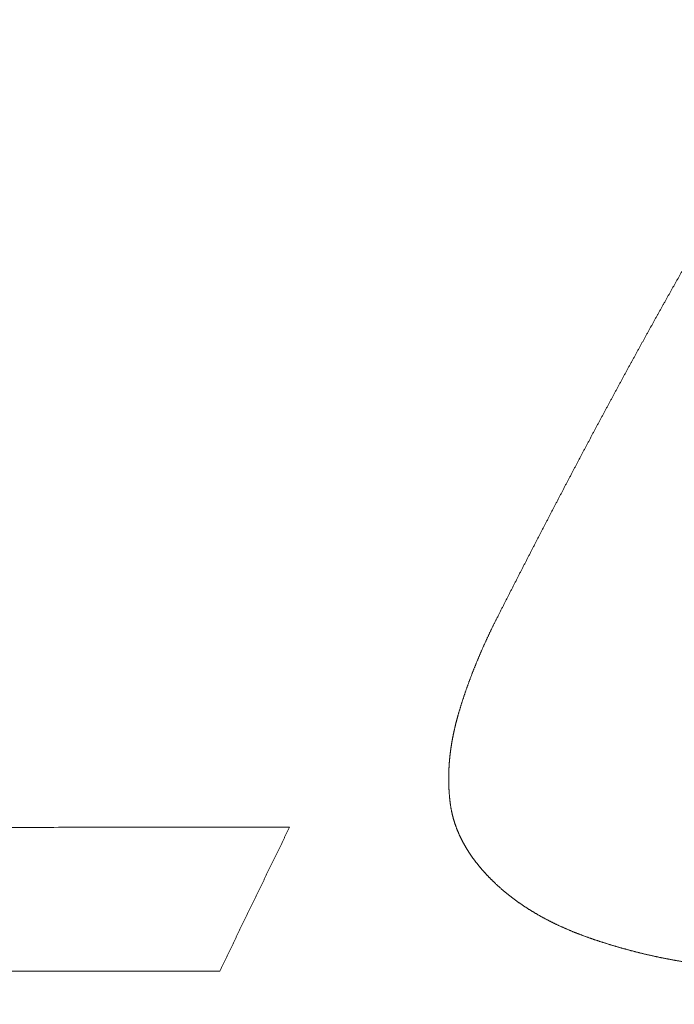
# Model space of a CAD drawing. Header units: millimetres. Extents: x 0 to 594, y 0 to 420.
# Tile 275 of 656: x 316.95 to 319.42, y 151.92 to 155.63. Entities that reach past the tile are written whole.
import ezdxf

# ---------------------------------------------------------------- set-up
doc = ezdxf.new("R2010")
doc.units = ezdxf.units.MM
doc.layers.add('1', color=7, linetype='Continuous', true_color=0xffffff)
doc.styles.add('Arial Unicode MS', font='txt')
doc.dimstyles.get("Standard").update_dxf_attribs({"dimtxt": 0.18, "dimasz": 0.18, "dimexe": 0.18, "dimexo": 0.0625, "dimgap": 0.09, "dimtad": 0, "dimtih": 1, "dimtoh": 1, "dimdec": 4, "dimzin": 0, "dimdsep": 46, "dimtxsty": 'Standard', "dimcen": 0.09, "dimadec": 0, "dimazin": 0, "dimtfac": 1, "dimtdec": 4, "dimtofl": 0, "dimtmove": 0, "dimatfit": 3, "dimfxl": 0, "dimtolj": 1, "dimtzin": 0, "dimarcsym": 0})

# ---------------------------------------------------------------- blocks, each defined once
blk = doc.blocks.new('_U1')
at = {"layer": '1', "color": 18, "lineweight": 13}
for p, q in [((87.8726, 155.5624), (87.8726, 93.0981)), ((368.6149, 120.7245), (368.6149, 93.0981)), ((87.8726, 95.0981), (199.5099, 95.0981)), ((368.6149, 95.0981), (256.9775, 95.0981))]:
    blk.add_line(p, q, dxfattribs=at)
at = {"layer": '1', "color": 18}
for points in [[(87.8726, 95.0981), (91.3726, 96.0359), (91.3726, 94.1602)], [(368.6149, 95.0981), (365.1149, 94.1602), (365.1149, 96.0359)]]:
    blk.add_solid(points, dxfattribs=at)
at = {"layer": '1', "color": 18, "linetype": 'Continuous', "lineweight": 13, "char_height": 2.5, "attachment_point": 7, "line_spacing_factor": 1.047437, "style": 'Arial Unicode MS'}
for s, insert in [('\\fArial Unicode MS|b0|i0;\\W1.0000;5.58', (201.1424, 93.2154)), ('\\fArial Unicode MS|b0|i0;\\W1.0000;DEFLATED TUBES LENGTH', (210.1898, 93.2154))]:
    blk.add_mtext(s, dxfattribs=dict(at, insert=insert))
blk = doc.blocks.new('_U5')
at = {"layer": '1', "color": 18, "lineweight": 13}
for p, q in [((368.2845, 138.212), (368.2845, 195.318)), ((252.7932, 193.318), (288.3083, 193.318)), ((368.2845, 193.318), (332.7694, 193.318))]:
    blk.add_line(p, q, dxfattribs=at)
at = {"layer": '1', "color": 18}
for points in [[(252.7932, 193.318), (256.2932, 194.2558), (256.2932, 192.3802)], [(368.2845, 193.318), (364.7845, 192.3802), (364.7845, 194.2558)]]:
    blk.add_solid(points, dxfattribs=at)
at = {"layer": '1', "color": 18, "linetype": 'Continuous', "lineweight": 13, "char_height": 2.5, "attachment_point": 7, "line_spacing_factor": 1.047437, "style": 'Arial Unicode MS'}
for s, insert in [('\\fArial Unicode MS|b0|i0;\\W1.0000;LCG (DRY WEIGHT)', (298.9882, 191.4353)), ('\\fArial Unicode MS|b0|i0;\\W1.0000;2.31', (289.9408, 191.4353))]:
    blk.add_mtext(s, dxfattribs=dict(at, insert=insert))
blk = doc.blocks.new('_U8')
at = {"layer": '1', "color": 18, "lineweight": 13}
for p, q in [((263.2897, 221.3525), (395.3924, 221.3525)), ((393.3924, 221.3525), (393.3924, 172.3548)), ((393.3924, 113.8098), (393.3924, 162.8074)), ((351.6063, 113.8098), (395.3924, 113.8098))]:
    blk.add_line(p, q, dxfattribs=at)
at = {"layer": '1', "color": 18}
for points in [[(393.3924, 221.3525), (394.3303, 217.8525), (392.4546, 217.8525)], [(393.3924, 113.8098), (392.4546, 117.3097), (394.3303, 117.3098)]]:
    blk.add_solid(points, dxfattribs=at)
at = {"layer": '1', "color": 18, "linetype": 'Continuous', "lineweight": 13, "char_height": 2.5, "attachment_point": 7, "rotation": 90, "line_spacing_factor": 1.047437, "style": 'Arial Unicode MS'}
for s, insert in [('\\fArial Unicode MS|b0|i0;\\W1.0000;LIFTING STROPS EYE*', (400.5645, 148.8001)), ('\\fArial Unicode MS|b0|i0;\\W1.0000;2.15', (395.5201, 164.4199))]:
    blk.add_mtext(s, dxfattribs=dict(at, insert=insert))
blk = doc.blocks.new('_U9')
at = {"layer": '1', "color": 18, "lineweight": 13}
for p, q in [((203.3786, 192.865), (47.9703, 192.865)), ((49.9703, 192.865), (49.9703, 158.4304)), ((49.9703, 113.5712), (49.9703, 148.883)), ((351.6296, 113.5712), (47.9703, 113.5712))]:
    blk.add_line(p, q, dxfattribs=at)
at = {"layer": '1', "color": 18}
for points in [[(49.9703, 192.865), (50.9082, 189.365), (49.0325, 189.365)], [(49.9703, 113.5712), (49.0325, 117.0712), (50.9082, 117.0712)]]:
    blk.add_solid(points, dxfattribs=at)
at = {"layer": '1', "color": 18, "linetype": 'Continuous', "lineweight": 13, "insert": (52.0981, 150.4955), "char_height": 2.5, "attachment_point": 7, "rotation": 90, "line_spacing_factor": 1.047437, "style": 'Arial Unicode MS'}
blk.add_mtext('\\fArial Unicode MS|b0|i0;\\W1.0000;1.59', dxfattribs=at)
blk = doc.blocks.new('_U10')
at = {"layer": '1', "color": 18, "lineweight": 13}
for p, q in [((100.9291, 177.3386), (56.1892, 177.3386)), ((58.1892, 177.3386), (58.1892, 150.2286)), ((58.1892, 113.5712), (58.1892, 140.6812)), ((351.6296, 113.5712), (56.1892, 113.5712))]:
    blk.add_line(p, q, dxfattribs=at)
at = {"layer": '1', "color": 18}
for points in [[(58.1892, 177.3386), (59.1271, 173.8386), (57.2514, 173.8386)], [(58.1892, 113.5712), (57.2514, 117.0712), (59.1271, 117.0712)]]:
    blk.add_solid(points, dxfattribs=at)
at = {"layer": '1', "color": 18, "linetype": 'Continuous', "lineweight": 13, "insert": (60.317, 142.2937), "char_height": 2.5, "attachment_point": 7, "rotation": 90, "line_spacing_factor": 1.047437, "style": 'Arial Unicode MS'}
blk.add_mtext('\\fArial Unicode MS|b0|i0;\\W1.0000;1.28', dxfattribs=at)
blk = doc.blocks.new('_U11')
at = {"layer": '1', "color": 18, "lineweight": 13}
for p, q in [((89.6332, 165.9155), (66.2931, 165.9155)), ((68.2931, 165.9155), (68.2931, 98.2238)), ((351.6296, 113.5712), (66.2931, 113.5712))]:
    blk.add_line(p, q, dxfattribs=at)
at = {"layer": '1', "color": 18}
for points in [[(68.2931, 165.9155), (69.231, 162.4155), (67.3553, 162.4155)], [(68.2931, 113.5712), (67.3553, 117.0712), (69.231, 117.0712)]]:
    blk.add_solid(points, dxfattribs=at)
at = {"layer": '1', "color": 18, "linetype": 'Continuous', "lineweight": 13, "char_height": 2.5, "attachment_point": 7, "rotation": 90, "line_spacing_factor": 1.047437, "style": 'Arial Unicode MS'}
for s, insert in [('\\fArial Unicode MS|b0|i0;\\W1.0000;1.05', (70.4208, 90.2889)), ('\\fArial Unicode MS|b0|i0;\\W1.0000;BOW DEFLATED ', (70.4208, 59.7732))]:
    blk.add_mtext(s, dxfattribs=dict(at, insert=insert))
blk = doc.blocks.new('_U13')
at = {"layer": '1', "color": 18, "lineweight": 13}
for p, q in [((252.7932, 158.3302), (383.5152, 158.3302)), ((381.5152, 158.3302), (381.5152, 140.8437)), ((381.5152, 113.8098), (381.5152, 131.2963)), ((351.6063, 113.8098), (383.5152, 113.8098))]:
    blk.add_line(p, q, dxfattribs=at)
at = {"layer": '1', "color": 18}
for points in [[(381.5152, 158.3302), (382.453, 154.8302), (380.5773, 154.8302)], [(381.5152, 113.8098), (380.5773, 117.3097), (382.453, 117.3098)]]:
    blk.add_solid(points, dxfattribs=at)
at = {"layer": '1', "color": 18, "linetype": 'Continuous', "lineweight": 13, "char_height": 2.5, "attachment_point": 7, "rotation": 90, "line_spacing_factor": 1.047437, "style": 'Arial Unicode MS'}
for s, insert in [('\\fArial Unicode MS|b0|i0;\\W1.0000;SINGLE POINT LIFT* EYE', (388.6872, 115.3789)), ('\\fArial Unicode MS|b0|i0;\\W1.0000;0.89', (383.6429, 132.9088))]:
    blk.add_mtext(s, dxfattribs=dict(at, insert=insert))

msp = doc.modelspace()

# ---------------------------------------------------------------- linework, layer by layer
at = {"layer": '1', "color": 155, "linetype": 'Continuous', "lineweight": 13}
for points, knots in [([(318.7526, 153.3727), (318.7544, 153.3762), (318.758, 153.3834), (318.7634, 153.3941), (318.7689, 153.4047), (318.7743, 153.4154), (318.7797, 153.4261), (318.7852, 153.4367), (318.7906, 153.4474), (318.796, 153.458), (318.8015, 153.4686), (318.8069, 153.4793), (318.8123, 153.4899), (318.8178, 153.5005), (318.8232, 153.5111), (318.8286, 153.5217), (318.834, 153.5323), (318.8395, 153.5429), (318.8449, 153.5534), (318.8503, 153.564), (318.8558, 153.5745), (318.8612, 153.5851), (318.8666, 153.5956), (318.872, 153.6062), (318.8775, 153.6167), (318.8829, 153.6272), (318.8883, 153.6377), (318.8937, 153.6482), (318.8992, 153.6587), (318.9046, 153.6692), (318.91, 153.6797), (318.9154, 153.6901), (318.9209, 153.7006), (318.9263, 153.711), (318.9317, 153.7215), (318.9371, 153.7319), (318.9426, 153.7423), (318.948, 153.7528), (318.9534, 153.7632), (318.9588, 153.7736), (318.9642, 153.784), (318.9697, 153.7943), (318.9751, 153.8047), (318.9805, 153.8151), (318.9859, 153.8255), (318.9914, 153.8358), (318.9968, 153.8462), (319.0022, 153.8565), (319.0076, 153.8668), (319.013, 153.8771), (319.0185, 153.8875), (319.0239, 153.8978), (319.0293, 153.9081), (319.0347, 153.9183), (319.0402, 153.9286), (319.0456, 153.9389), (319.051, 153.9491), (319.0564, 153.9594), (319.0618, 153.9696), (319.0673, 153.9799), (319.0727, 153.9901), (319.0781, 154.0003), (319.0835, 154.0105), (319.089, 154.0207), (319.0944, 154.0309), (319.0998, 154.0411), (319.1052, 154.0513), (319.1107, 154.0615), (319.1161, 154.0716), (319.1215, 154.0818), (319.1269, 154.0919), (319.1323, 154.1021), (319.1378, 154.1122), (319.1432, 154.1223), (319.1486, 154.1324), (319.154, 154.1425), (319.1595, 154.1526), (319.1649, 154.1627), (319.1703, 154.1727), (319.1758, 154.1828), (319.1812, 154.1929), (319.1866, 154.2029), (319.192, 154.2129), (319.1975, 154.223), (319.2029, 154.233), (319.2083, 154.243), (319.2137, 154.253), (319.2192, 154.263), (319.2246, 154.273), (319.23, 154.283), (319.2355, 154.2929), (319.2409, 154.3029), (319.2463, 154.3128), (319.2518, 154.3228), (319.2572, 154.3327), (319.2626, 154.3426), (319.2681, 154.3525), (319.2735, 154.3624), (319.2789, 154.3723), (319.2844, 154.3822), (319.2898, 154.3921), (319.2952, 154.402), (319.3007, 154.4118), (319.3061, 154.4217), (319.3116, 154.4315), (319.317, 154.4413), (319.3224, 154.4512), (319.3279, 154.461), (319.3333, 154.4708), (319.3388, 154.4806), (319.3442, 154.4904), (319.3496, 154.5001), (319.3551, 154.5099), (319.3605, 154.5197), (319.366, 154.5294), (319.3714, 154.5392), (319.3769, 154.5489), (319.3823, 154.5586), (319.3878, 154.5683), (319.3932, 154.578), (319.3987, 154.5877), (319.4041, 154.5974), (319.4096, 154.6071), (319.415, 154.6167), (319.4205, 154.6264), (319.4259, 154.636), (319.4314, 154.6457), (319.4368, 154.6553), (319.4423, 154.6649), (319.4477, 154.6745), (319.4532, 154.6841), (319.4587, 154.6937), (319.4641, 154.7033), (319.4696, 154.7129), (319.475, 154.7224), (319.4805, 154.732), (319.486, 154.7415), (319.4914, 154.7511), (319.4969, 154.7606), (319.5024, 154.7701), (319.5078, 154.7796), (319.5133, 154.7891), (319.5188, 154.7986), (319.5242, 154.8081), (319.5297, 154.8175), (319.5352, 154.827), (319.5407, 154.8364), (319.5461, 154.8459), (319.5516, 154.8553), (319.5571, 154.8647), (319.5626, 154.8741), (319.568, 154.8835), (319.5735, 154.8929), (319.579, 154.9023), (319.5845, 154.9117), (319.59, 154.921), (319.5955, 154.9304), (319.601, 154.9397), (319.6064, 154.949), (319.6119, 154.9583), (319.6174, 154.9677), (319.6229, 154.977), (319.6284, 154.9862), (319.6339, 154.9955), (319.6394, 155.0048), (319.6449, 155.0141), (319.6504, 155.0233), (319.6559, 155.0325), (319.6614, 155.0418), (319.6669, 155.051), (319.6724, 155.0602), (319.6779, 155.0694), (319.6834, 155.0786), (319.6889, 155.0878), (319.6944, 155.097), (319.6999, 155.1061), (319.7055, 155.1153), (319.711, 155.1244), (319.7146, 155.1305), (319.7165, 155.1335)], [0, 0, 0, 0, 0.00565, 0.011299, 0.016949, 0.022599, 0.028248, 0.033898, 0.039548, 0.045198, 0.050847, 0.056497, 0.062147, 0.067796, 0.073446, 0.079096, 0.084746, 0.090395, 0.096045, 0.101695, 0.107344, 0.112994, 0.118644, 0.124294, 0.129943, 0.135593, 0.141243, 0.146892, 0.152542, 0.158192, 0.163842, 0.169491, 0.175141, 0.180791, 0.186441, 0.19209, 0.19774, 0.20339, 0.209039, 0.214689, 0.220339, 0.225989, 0.231638, 0.237288, 0.242938, 0.248587, 0.254237, 0.259887, 0.265537, 0.271186, 0.276836, 0.282486, 0.288135, 0.293785, 0.299435, 0.305085, 0.310734, 0.316384, 0.322034, 0.327683, 0.333333, 0.338983, 0.344633, 0.350282, 0.355932, 0.361582, 0.367231, 0.372881, 0.378531, 0.384181, 0.38983, 0.39548, 0.40113, 0.40678, 0.412429, 0.418079, 0.423729, 0.429379, 0.435028, 0.440678, 0.446328, 0.451978, 0.457627, 0.463277, 0.468927, 0.474577, 0.480226, 0.485876, 0.491526, 0.497176, 0.502825, 0.508475, 0.514125, 0.519775, 0.525424, 0.531074, 0.536724, 0.542374, 0.548023, 0.553673, 0.559323, 0.564973, 0.570622, 0.576272, 0.581922, 0.587572, 0.593221, 0.598871, 0.604521, 0.610171, 0.61582, 0.62147, 0.62712, 0.63277, 0.638419, 0.644069, 0.649719, 0.655368, 0.661018, 0.666668, 0.672318, 0.677967, 0.683617, 0.689267, 0.694917, 0.700566, 0.706216, 0.711866, 0.717515, 0.723165, 0.728815, 0.734465, 0.740114, 0.745764, 0.751414, 0.757063, 0.762713, 0.768363, 0.774012, 0.779662, 0.785312, 0.790962, 0.796611, 0.802261, 0.807911, 0.81356, 0.81921, 0.82486, 0.830509, 0.836159, 0.841809, 0.847458, 0.853108, 0.858758, 0.864407, 0.870057, 0.875707, 0.881357, 0.887006, 0.892656, 0.898306, 0.903955, 0.909605, 0.915255, 0.920904, 0.926554, 0.932204, 0.937853, 0.943503, 0.949153, 0.954802, 0.960452, 0.966102, 0.971751, 0.977401, 0.983051, 0.988701, 0.99435, 1, 1, 1, 1]), ([(318.6068, 153.0098), (318.6072, 153.0113), (318.6081, 153.0142), (318.6094, 153.0186), (318.6107, 153.0231), (318.612, 153.0275), (318.6134, 153.0319), (318.6147, 153.0363), (318.6161, 153.0407), (318.6174, 153.0451), (318.6188, 153.0495), (318.6202, 153.0539), (318.6216, 153.0583), (318.623, 153.0627), (318.6245, 153.067), (318.6259, 153.0714), (318.6273, 153.0758), (318.6288, 153.0802), (318.6303, 153.0845), (318.6317, 153.0889), (318.6332, 153.0933), (318.6347, 153.0976), (318.6362, 153.102), (318.6378, 153.1063), (318.6393, 153.1107), (318.6408, 153.115), (318.6424, 153.1193), (318.6439, 153.1237), (318.6455, 153.128), (318.6471, 153.1323), (318.6487, 153.1366), (318.6503, 153.141), (318.6519, 153.1453), (318.6535, 153.1496), (318.6552, 153.1539), (318.6568, 153.1582), (318.6584, 153.1625), (318.6601, 153.1668), (318.6618, 153.1711), (318.6635, 153.1754), (318.6651, 153.1797), (318.6668, 153.1839), (318.6686, 153.1882), (318.6703, 153.1925), (318.672, 153.1968), (318.6737, 153.201), (318.6755, 153.2053), (318.6773, 153.2095), (318.679, 153.2138), (318.6808, 153.218), (318.6826, 153.2223), (318.6844, 153.2265), (318.6862, 153.2308), (318.688, 153.235), (318.6898, 153.2392), (318.6916, 153.2435), (318.6935, 153.2477), (318.6953, 153.2519), (318.6972, 153.2561), (318.699, 153.2604), (318.7009, 153.2646), (318.7028, 153.2688), (318.7047, 153.273), (318.7066, 153.2772), (318.7085, 153.2814), (318.7104, 153.2856), (318.7123, 153.2897), (318.7143, 153.2939), (318.7162, 153.2981), (318.7182, 153.3023), (318.7201, 153.3064), (318.7221, 153.3106), (318.7241, 153.3148), (318.7261, 153.3189), (318.7281, 153.3231), (318.7301, 153.3272), (318.7321, 153.3314), (318.7341, 153.3355), (318.7361, 153.3397), (318.7381, 153.3438), (318.7402, 153.348), (318.7422, 153.3521), (318.7443, 153.3562), (318.7463, 153.3603), (318.7484, 153.3645), (318.7505, 153.3686), (318.7519, 153.3713), (318.7526, 153.3727)], [0, 0, 0, 0, 0.011764, 0.023529, 0.035293, 0.047056, 0.05882, 0.070583, 0.082346, 0.094109, 0.105871, 0.117634, 0.129397, 0.141159, 0.152921, 0.164683, 0.176446, 0.188208, 0.19997, 0.211732, 0.223494, 0.235256, 0.247019, 0.258781, 0.270543, 0.282306, 0.294068, 0.305831, 0.317593, 0.329356, 0.341119, 0.352882, 0.364645, 0.376408, 0.388171, 0.399935, 0.411699, 0.423462, 0.435226, 0.44699, 0.458755, 0.470519, 0.482283, 0.494048, 0.505813, 0.517578, 0.529343, 0.541108, 0.552874, 0.564639, 0.576405, 0.588171, 0.599937, 0.611703, 0.623469, 0.635236, 0.647002, 0.658769, 0.670536, 0.682302, 0.694069, 0.705836, 0.717603, 0.72937, 0.741137, 0.752905, 0.764672, 0.776439, 0.788206, 0.799973, 0.811741, 0.823508, 0.835275, 0.847042, 0.858809, 0.870576, 0.882342, 0.894109, 0.905875, 0.917642, 0.929408, 0.941174, 0.95294, 0.964705, 0.97647, 0.988235, 1, 1, 1, 1]), ([(318.5765, 152.6745), (318.5764, 152.6755), (318.5762, 152.6774), (318.5758, 152.6802), (318.5755, 152.6831), (318.5752, 152.6859), (318.5748, 152.6888), (318.5745, 152.6916), (318.5742, 152.6945), (318.574, 152.6973), (318.5737, 152.7002), (318.5734, 152.703), (318.5732, 152.7059), (318.573, 152.7088), (318.5727, 152.7116), (318.5725, 152.7145), (318.5723, 152.7173), (318.5721, 152.7202), (318.572, 152.723), (318.5718, 152.7259), (318.5716, 152.7287), (318.5715, 152.7316), (318.5714, 152.7344), (318.5712, 152.7373), (318.5711, 152.7401), (318.571, 152.743), (318.5709, 152.7458), (318.5709, 152.7487), (318.5708, 152.7515), (318.5707, 152.7544), (318.5707, 152.7572), (318.5707, 152.7601), (318.5706, 152.7629), (318.5706, 152.7658), (318.5706, 152.7686), (318.5706, 152.7715), (318.5707, 152.7743), (318.5707, 152.7772), (318.5707, 152.78), (318.5708, 152.7829), (318.5708, 152.7857), (318.5709, 152.7886), (318.571, 152.7914), (318.5711, 152.7943), (318.5712, 152.7971), (318.5713, 152.7999), (318.5714, 152.8028), (318.5716, 152.8056), (318.5717, 152.8085), (318.5719, 152.8113), (318.572, 152.8142), (318.5722, 152.817), (318.5724, 152.8198), (318.5726, 152.8227), (318.5728, 152.8255), (318.573, 152.8283), (318.5733, 152.8312), (318.5735, 152.834), (318.5737, 152.8368), (318.574, 152.8397), (318.5743, 152.8425), (318.5745, 152.8453), (318.5748, 152.8482), (318.5751, 152.851), (318.5754, 152.8538), (318.5757, 152.8566), (318.5761, 152.8595), (318.5764, 152.8623), (318.5767, 152.8651), (318.5771, 152.8679), (318.5774, 152.8708), (318.5778, 152.8736), (318.5782, 152.8764), (318.5786, 152.8792), (318.579, 152.882), (318.5794, 152.8848), (318.5798, 152.8877), (318.5802, 152.8905), (318.5807, 152.8933), (318.5811, 152.8961), (318.5816, 152.8989), (318.582, 152.9017), (318.5825, 152.9045), (318.583, 152.9073), (318.5835, 152.9101), (318.584, 152.9129), (318.5845, 152.9157), (318.585, 152.9185), (318.5855, 152.9213), (318.5861, 152.9241), (318.5866, 152.9269), (318.5872, 152.9297), (318.5877, 152.9325), (318.5883, 152.9353), (318.5889, 152.938), (318.5895, 152.9408), (318.59, 152.9436), (318.5907, 152.9464), (318.5913, 152.9492), (318.5919, 152.9519), (318.5925, 152.9547), (318.5932, 152.9575), (318.5938, 152.9603), (318.5945, 152.963), (318.5951, 152.9658), (318.5958, 152.9686), (318.5965, 152.9713), (318.5971, 152.9741), (318.5978, 152.9769), (318.5985, 152.9796), (318.5993, 152.9824), (318.6, 152.9851), (318.6007, 152.9879), (318.6014, 152.9906), (318.6022, 152.9934), (318.6029, 152.9961), (318.6037, 152.9989), (318.6045, 153.0016), (318.6052, 153.0043), (318.606, 153.0071), (318.6065, 153.0089), (318.6068, 153.0098)], [0, 0, 0, 0, 0.008403, 0.016805, 0.025206, 0.033607, 0.042007, 0.050406, 0.058804, 0.067202, 0.075599, 0.083995, 0.092391, 0.100787, 0.109182, 0.117577, 0.125971, 0.134365, 0.142759, 0.151153, 0.159546, 0.167939, 0.176333, 0.184726, 0.193119, 0.201511, 0.209904, 0.218297, 0.22669, 0.235083, 0.243476, 0.251869, 0.260263, 0.268656, 0.27705, 0.285444, 0.293838, 0.302232, 0.310627, 0.319022, 0.327417, 0.335812, 0.344208, 0.352604, 0.361001, 0.369398, 0.377795, 0.386193, 0.394591, 0.402989, 0.411388, 0.419787, 0.428187, 0.436587, 0.444988, 0.453389, 0.46179, 0.470192, 0.478594, 0.486997, 0.4954, 0.503804, 0.512208, 0.520612, 0.529017, 0.537423, 0.545829, 0.554235, 0.562642, 0.571049, 0.579456, 0.587864, 0.596273, 0.604681, 0.613091, 0.6215, 0.62991, 0.63832, 0.64673, 0.655141, 0.663552, 0.671964, 0.680375, 0.688787, 0.697199, 0.705612, 0.714024, 0.722437, 0.73085, 0.739263, 0.747676, 0.756089, 0.764502, 0.772916, 0.781329, 0.789743, 0.798156, 0.806569, 0.814983, 0.823396, 0.831809, 0.840222, 0.848635, 0.857047, 0.86546, 0.873872, 0.882284, 0.890695, 0.899106, 0.907517, 0.915927, 0.924337, 0.932746, 0.941155, 0.949564, 0.957971, 0.966378, 0.974785, 0.983191, 0.991596, 1, 1, 1, 1]), ([(318.7416, 152.3778), (318.7408, 152.3785), (318.7394, 152.3799), (318.7372, 152.382), (318.7351, 152.3841), (318.7329, 152.3863), (318.7308, 152.3884), (318.7286, 152.3905), (318.7265, 152.3927), (318.7244, 152.3948), (318.7223, 152.397), (318.7202, 152.3992), (318.7181, 152.4014), (318.716, 152.4035), (318.714, 152.4057), (318.7119, 152.4079), (318.7099, 152.4102), (318.7078, 152.4124), (318.7058, 152.4146), (318.7038, 152.4168), (318.7018, 152.4191), (318.6998, 152.4213), (318.6978, 152.4235), (318.6958, 152.4258), (318.6939, 152.4281), (318.6919, 152.4303), (318.69, 152.4326), (318.6881, 152.4349), (318.6862, 152.4372), (318.6843, 152.4395), (318.6824, 152.4418), (318.6805, 152.4441), (318.6787, 152.4464), (318.6768, 152.4488), (318.675, 152.4511), (318.6732, 152.4534), (318.6714, 152.4558), (318.6696, 152.4581), (318.6678, 152.4605), (318.666, 152.4629), (318.6643, 152.4653), (318.6625, 152.4676), (318.6608, 152.47), (318.6591, 152.4724), (318.6574, 152.4748), (318.6557, 152.4772), (318.654, 152.4797), (318.6524, 152.4821), (318.6507, 152.4845), (318.6491, 152.487), (318.6475, 152.4894), (318.6459, 152.4919), (318.6443, 152.4943), (318.6427, 152.4968), (318.6412, 152.4993), (318.6396, 152.5017), (318.6381, 152.5042), (318.6366, 152.5067), (318.6351, 152.5092), (318.6336, 152.5117), (318.6322, 152.5142), (318.6307, 152.5168), (318.6293, 152.5193), (318.6279, 152.5218), (318.6265, 152.5244), (318.6251, 152.5269), (318.6238, 152.5295), (318.6224, 152.532), (318.6211, 152.5346), (318.6198, 152.5372), (318.6185, 152.5397), (318.6172, 152.5423), (318.6159, 152.5449), (318.6147, 152.5475), (318.6135, 152.5501), (318.6122, 152.5527), (318.611, 152.5553), (318.6099, 152.558), (318.6087, 152.5606), (318.6076, 152.5632), (318.6064, 152.5659), (318.6053, 152.5685), (318.6042, 152.5711), (318.6032, 152.5738), (318.6021, 152.5764), (318.6011, 152.5791), (318.6001, 152.5818), (318.5991, 152.5844), (318.5981, 152.5871), (318.5971, 152.5898), (318.5962, 152.5925), (318.5952, 152.5952), (318.5943, 152.5979), (318.5934, 152.6005), (318.5925, 152.6032), (318.5917, 152.6059), (318.5909, 152.6087), (318.59, 152.6114), (318.5892, 152.6141), (318.5885, 152.6168), (318.5877, 152.6195), (318.587, 152.6222), (318.5862, 152.625), (318.5855, 152.6277), (318.5848, 152.6304), (318.5842, 152.6332), (318.5835, 152.6359), (318.5829, 152.6387), (318.5823, 152.6414), (318.5817, 152.6441), (318.5811, 152.6469), (318.5806, 152.6497), (318.5801, 152.6524), (318.5795, 152.6552), (318.5791, 152.6579), (318.5786, 152.6607), (318.5781, 152.6635), (318.5777, 152.6662), (318.5773, 152.669), (318.5769, 152.6718), (318.5767, 152.6736), (318.5765, 152.6745)], [0, 0, 0, 0, 0.008407, 0.016815, 0.025224, 0.033633, 0.042043, 0.050454, 0.058865, 0.067276, 0.075688, 0.0841, 0.092512, 0.100924, 0.109336, 0.117748, 0.12616, 0.134572, 0.142984, 0.151395, 0.159806, 0.168217, 0.176627, 0.185037, 0.193446, 0.201855, 0.210263, 0.218671, 0.227078, 0.235484, 0.24389, 0.252295, 0.2607, 0.269104, 0.277507, 0.28591, 0.294312, 0.302713, 0.311113, 0.319513, 0.327913, 0.336312, 0.34471, 0.353108, 0.361505, 0.369902, 0.378298, 0.386695, 0.39509, 0.403486, 0.411882, 0.420277, 0.428672, 0.437067, 0.445463, 0.453859, 0.462255, 0.470651, 0.479048, 0.487445, 0.495843, 0.504242, 0.512641, 0.521041, 0.529442, 0.537844, 0.546246, 0.554649, 0.563052, 0.571456, 0.57986, 0.588265, 0.596669, 0.605075, 0.61348, 0.621885, 0.630291, 0.638697, 0.647103, 0.655509, 0.663915, 0.67232, 0.680726, 0.689132, 0.697538, 0.705943, 0.714349, 0.722754, 0.731159, 0.739564, 0.747969, 0.756373, 0.764777, 0.773181, 0.781584, 0.789988, 0.798391, 0.806793, 0.815196, 0.823598, 0.832, 0.840401, 0.848802, 0.857203, 0.865604, 0.874004, 0.882405, 0.890805, 0.899205, 0.907604, 0.916004, 0.924403, 0.932803, 0.941202, 0.949601, 0.958001, 0.9664, 0.9748, 0.9832, 0.9916, 1, 1, 1, 1]), ([(316.6641, 152.5841), (316.7125, 152.5841), (316.8092, 152.5842), (316.9544, 152.5843), (317.0996, 152.5844), (317.2448, 152.5844), (317.3899, 152.5845), (317.5351, 152.5846), (317.6803, 152.5846), (317.8255, 152.5847), (317.9223, 152.5847), (317.9707, 152.5847)], [0, 0, 0, 0, 0.111111, 0.222222, 0.333333, 0.444444, 0.555556, 0.666667, 0.777778, 0.888889, 1, 1, 1, 1]), ([(317.9707, 152.5847), (317.969, 152.5814), (317.9657, 152.5746), (317.9608, 152.5645), (317.9558, 152.5544), (317.9509, 152.5443), (317.946, 152.5342), (317.941, 152.5241), (317.9361, 152.5139), (317.9311, 152.5038), (317.9262, 152.4937), (317.9213, 152.4835), (317.9163, 152.4734), (317.9114, 152.4632), (317.9064, 152.4531), (317.9015, 152.4429), (317.8965, 152.4327), (317.8916, 152.4226), (317.8866, 152.4124), (317.8817, 152.4022), (317.8767, 152.392), (317.8718, 152.3818), (317.8668, 152.3716), (317.8618, 152.3614), (317.8569, 152.3512), (317.8519, 152.341), (317.847, 152.3308), (317.842, 152.3206), (317.837, 152.3103), (317.8321, 152.3001), (317.8271, 152.2899), (317.8221, 152.2796), (317.8172, 152.2694), (317.8122, 152.2591), (317.8072, 152.2489), (317.8023, 152.2386), (317.7973, 152.2283), (317.7923, 152.2181), (317.7874, 152.2078), (317.7824, 152.1975), (317.7774, 152.1872), (317.7724, 152.1769), (317.7674, 152.1666), (317.7625, 152.1563), (317.7575, 152.146), (317.7525, 152.1357), (317.7475, 152.1254), (317.7425, 152.1151), (317.7376, 152.1048), (317.7326, 152.0944), (317.7276, 152.0841), (317.7226, 152.0738), (317.7176, 152.0634), (317.7126, 152.0531), (317.7093, 152.0462), (317.7076, 152.0427)], [0, 0, 0, 0, 0.018868, 0.037736, 0.056604, 0.075472, 0.09434, 0.113208, 0.132075, 0.150943, 0.169811, 0.188679, 0.207547, 0.226415, 0.245283, 0.264151, 0.283019, 0.301887, 0.320755, 0.339622, 0.35849, 0.377358, 0.396226, 0.415094, 0.433962, 0.45283, 0.471698, 0.490566, 0.509434, 0.528302, 0.54717, 0.566038, 0.584905, 0.603773, 0.622641, 0.641509, 0.660377, 0.679245, 0.698113, 0.716981, 0.735849, 0.754717, 0.773585, 0.792453, 0.811321, 0.830189, 0.849057, 0.867924, 0.886792, 0.90566, 0.924528, 0.943396, 0.962264, 0.981132, 1, 1, 1, 1]), ([(319.1249, 152.1596), (319.1236, 152.1601), (319.1209, 152.161), (319.1168, 152.1623), (319.1128, 152.1637), (319.1088, 152.1651), (319.1048, 152.1665), (319.1008, 152.1679), (319.0967, 152.1693), (319.0927, 152.1707), (319.0887, 152.1721), (319.0848, 152.1736), (319.0808, 152.1751), (319.0768, 152.1765), (319.0728, 152.178), (319.0689, 152.1795), (319.0649, 152.181), (319.0609, 152.1825), (319.057, 152.1841), (319.053, 152.1856), (319.0491, 152.1872), (319.0452, 152.1887), (319.0413, 152.1903), (319.0373, 152.1919), (319.0334, 152.1935), (319.0295, 152.1951), (319.0256, 152.1968), (319.0218, 152.1984), (319.0179, 152.2001), (319.014, 152.2018), (319.0101, 152.2034), (319.0063, 152.2051), (319.0024, 152.2068), (318.9986, 152.2086), (318.9948, 152.2103), (318.9909, 152.2121), (318.9871, 152.2138), (318.9833, 152.2156), (318.9795, 152.2174), (318.9757, 152.2192), (318.9719, 152.221), (318.9682, 152.2228), (318.9644, 152.2247), (318.9606, 152.2265), (318.9569, 152.2284), (318.9532, 152.2303), (318.9494, 152.2322), (318.9457, 152.2341), (318.942, 152.236), (318.9383, 152.238), (318.9346, 152.2399), (318.9309, 152.2419), (318.9272, 152.2439), (318.9236, 152.2459), (318.9199, 152.2479), (318.9163, 152.2499), (318.9127, 152.252), (318.909, 152.254), (318.9054, 152.2561), (318.9018, 152.2582), (318.8982, 152.2603), (318.8947, 152.2624), (318.8911, 152.2645), (318.8875, 152.2667), (318.884, 152.2688), (318.8805, 152.271), (318.877, 152.2732), (318.8734, 152.2754), (318.87, 152.2776), (318.8665, 152.2798), (318.863, 152.2821), (318.8595, 152.2843), (318.8561, 152.2866), (318.8527, 152.2889), (318.8492, 152.2912), (318.8458, 152.2935), (318.8424, 152.2958), (318.8391, 152.2982), (318.8357, 152.3005), (318.8323, 152.3029), (318.829, 152.3053), (318.8257, 152.3077), (318.8223, 152.3101), (318.819, 152.3125), (318.8158, 152.315), (318.8125, 152.3174), (318.8092, 152.3199), (318.806, 152.3224), (318.8028, 152.3249), (318.7996, 152.3274), (318.7964, 152.3299), (318.7932, 152.3324), (318.79, 152.335), (318.7869, 152.3376), (318.7837, 152.3402), (318.7806, 152.3427), (318.7775, 152.3454), (318.7744, 152.348), (318.7714, 152.3506), (318.7683, 152.3533), (318.7653, 152.3559), (318.7622, 152.3586), (318.7592, 152.3613), (318.7562, 152.364), (318.7533, 152.3667), (318.7503, 152.3695), (318.7474, 152.3722), (318.7445, 152.375), (318.7425, 152.3769), (318.7416, 152.3778)], [0, 0, 0, 0, 0.009348, 0.018696, 0.028044, 0.037393, 0.046742, 0.056091, 0.065441, 0.074791, 0.084141, 0.093491, 0.102841, 0.112191, 0.12154, 0.13089, 0.14024, 0.149589, 0.158939, 0.168288, 0.177637, 0.186985, 0.196333, 0.205681, 0.215029, 0.224376, 0.233723, 0.243069, 0.252416, 0.261761, 0.271107, 0.280452, 0.289797, 0.299141, 0.308485, 0.317829, 0.327172, 0.336515, 0.345858, 0.355201, 0.364543, 0.373886, 0.383228, 0.39257, 0.401912, 0.411254, 0.420596, 0.429938, 0.439281, 0.448623, 0.457966, 0.467309, 0.476653, 0.485997, 0.495341, 0.504687, 0.514032, 0.523379, 0.532726, 0.542073, 0.551421, 0.560769, 0.570118, 0.579466, 0.588815, 0.598164, 0.607513, 0.616862, 0.626211, 0.63556, 0.644909, 0.654257, 0.663606, 0.672954, 0.682302, 0.69165, 0.700998, 0.710345, 0.719692, 0.729039, 0.738385, 0.747731, 0.757077, 0.766423, 0.775768, 0.785112, 0.794457, 0.803801, 0.813145, 0.822488, 0.831831, 0.841174, 0.850517, 0.859859, 0.869202, 0.878544, 0.887886, 0.897228, 0.90657, 0.915912, 0.925254, 0.934596, 0.943939, 0.953281, 0.962624, 0.971967, 0.981311, 0.990655, 1, 1, 1, 1]), ([(319.5918, 152.0616), (319.5904, 152.0617), (319.5874, 152.0619), (319.5829, 152.0623), (319.5784, 152.0627), (319.5739, 152.0631), (319.5695, 152.0635), (319.565, 152.0639), (319.5605, 152.0644), (319.556, 152.0648), (319.5516, 152.0653), (319.5471, 152.0658), (319.5426, 152.0662), (319.5382, 152.0667), (319.5337, 152.0673), (319.5293, 152.0678), (319.5248, 152.0683), (319.5204, 152.0688), (319.5159, 152.0694), (319.5114, 152.07), (319.507, 152.0705), (319.5025, 152.0711), (319.4981, 152.0717), (319.4937, 152.0723), (319.4892, 152.0729), (319.4848, 152.0736), (319.4803, 152.0742), (319.4759, 152.0748), (319.4715, 152.0755), (319.467, 152.0762), (319.4626, 152.0769), (319.4582, 152.0776), (319.4537, 152.0783), (319.4493, 152.079), (319.4449, 152.0797), (319.4405, 152.0804), (319.4361, 152.0812), (319.4317, 152.0819), (319.4272, 152.0827), (319.4228, 152.0835), (319.4184, 152.0843), (319.414, 152.0851), (319.4096, 152.0859), (319.4052, 152.0867), (319.4008, 152.0875), (319.3964, 152.0883), (319.392, 152.0892), (319.3876, 152.09), (319.3832, 152.0909), (319.3788, 152.0918), (319.3745, 152.0927), (319.3701, 152.0936), (319.3657, 152.0945), (319.3613, 152.0954), (319.3569, 152.0963), (319.3526, 152.0973), (319.3482, 152.0982), (319.3438, 152.0992), (319.3395, 152.1001), (319.3351, 152.1011), (319.3307, 152.1021), (319.3264, 152.1031), (319.322, 152.1041), (319.3177, 152.1051), (319.3133, 152.1061), (319.309, 152.1071), (319.3046, 152.1082), (319.3003, 152.1092), (319.296, 152.1103), (319.2916, 152.1113), (319.2873, 152.1124), (319.283, 152.1135), (319.2786, 152.1146), (319.2743, 152.1157), (319.27, 152.1168), (319.2657, 152.1179), (319.2613, 152.1191), (319.257, 152.1202), (319.2527, 152.1213), (319.2484, 152.1225), (319.2441, 152.1237), (319.2398, 152.1248), (319.2355, 152.126), (319.2312, 152.1272), (319.2269, 152.1284), (319.2226, 152.1296), (319.2184, 152.1308), (319.2141, 152.1321), (319.2098, 152.1333), (319.2055, 152.1345), (319.2012, 152.1358), (319.197, 152.137), (319.1927, 152.1383), (319.1884, 152.1396), (319.1842, 152.1409), (319.1799, 152.1421), (319.1757, 152.1434), (319.1714, 152.1448), (319.1672, 152.1461), (319.1629, 152.1474), (319.1587, 152.1487), (319.1545, 152.1501), (319.1502, 152.1514), (319.146, 152.1528), (319.1418, 152.1541), (319.1375, 152.1555), (319.1333, 152.1569), (319.1291, 152.1582), (319.1263, 152.1592), (319.1249, 152.1596)], [0, 0, 0, 0, 0.009346, 0.018691, 0.028035, 0.037379, 0.046723, 0.056066, 0.065408, 0.074751, 0.084093, 0.093434, 0.102776, 0.112117, 0.121458, 0.130798, 0.140139, 0.149479, 0.15882, 0.16816, 0.1775, 0.18684, 0.19618, 0.205519, 0.214859, 0.224199, 0.233539, 0.242879, 0.252219, 0.261559, 0.2709, 0.28024, 0.289581, 0.298921, 0.308262, 0.317603, 0.326944, 0.336285, 0.345627, 0.354969, 0.364311, 0.373653, 0.382995, 0.392338, 0.401681, 0.411024, 0.420367, 0.429711, 0.439055, 0.448399, 0.457744, 0.467089, 0.476434, 0.485779, 0.495125, 0.504471, 0.513817, 0.523163, 0.53251, 0.541857, 0.551204, 0.560552, 0.5699, 0.579248, 0.588596, 0.597945, 0.607294, 0.616643, 0.625992, 0.635342, 0.644691, 0.654041, 0.663392, 0.672742, 0.682092, 0.691443, 0.700794, 0.710145, 0.719496, 0.728847, 0.738198, 0.74755, 0.756901, 0.766252, 0.775604, 0.784955, 0.794307, 0.803658, 0.81301, 0.822361, 0.831713, 0.841064, 0.850415, 0.859766, 0.869117, 0.878468, 0.887818, 0.897168, 0.906518, 0.915868, 0.925218, 0.934567, 0.943916, 0.953264, 0.962612, 0.97196, 0.981307, 0.990654, 1, 1, 1, 1])]:
    msp.add_open_spline(points, degree=3, knots=knots, dxfattribs=at)
msp.add_open_spline([(317.7076, 152.0427), (317.5909, 152.0427), (317.3573, 152.0426), (317.007, 152.0425), (316.6568, 152.0423), (316.4232, 152.0422), (316.3065, 152.0422)], degree=3, dxfattribs=at)

# ---------------------------------------------------------------- dimensions: what is measured, and where the dimension line sits
at = {"layer": '1', "color": 18, "linetype": 'Continuous', "lineweight": 13}
for base, p1, p2, text, picture, middle in [((252.7932, 193.318), (368.2845, 138.212), (252.7932, 221.3525), ' <> \\fArial Unicode MS|b0|i0;\\C18;{\\H1.00x;\\fArial Unicode MS|b0|i0;LCG (DRY WEIGHT)\\fArial Unicode MS|b0|i0;}\\C18;', '_U5', (310.5389, 193.318)), ((368.6149, 95.0981), (87.8726, 155.5624), (368.6149, 120.7245), ' <> \\fArial Unicode MS|b0|i0;\\C18;{\\H1.00x;\\fArial Unicode MS|b0|i0;DEFLATED TUBES LENGTH\\fArial Unicode MS|b0|i0;}\\C18;', '_U1', (228.2437, 95.0981))]:
    dim = msp.add_linear_dim(base=base, p1=p1, p2=p2, text=text, dimstyle='Standard', override={"dimtxt": 2.5, "dimasz": 3.5, "dimexe": 2, "dimexo": 0, "dimgap": 1.5, "dimtih": 0, "dimtoh": 0, "dimdec": 2, "dimlfac": 0.02, "dimzin": 8, "dimdsep": 46, "dimlunit": 2, "dimtxsty": 'Arial Unicode MS', "dimsah": 1, "dimse1": 0, "dimse2": 0, "dimsd1": 0, "dimsd2": 0, "dimclrd": 18, "dimclre": 18, "dimclrt": 18, "dimtol": 0, "dimtm": -0.1, "dimtfac": 1.4, "dimtdec": 2, "dimtofl": 1, "dimtmove": 0, "dimtzin": 8, "dimlwd": 13, "dimlwe": 13}, dxfattribs=at)
    dim.commit()
    dim.dimension.update_dxf_attribs({"geometry": picture, "text_midpoint": middle, "dimtype": 160})
for base, p1, p2, text, override, picture, middle in [((393.3924, 113.8098), (252.7932, 221.3525), (351.6063, 113.8098), ' <> \\P\\fArial Unicode MS|b0|i0;\\C18;{\\H1.00x;\\fArial Unicode MS|b0|i0;LIFTING STROPS EYE*\\fArial Unicode MS|b0|i0;}\\C18;', {"dimtxt": 2.5, "dimasz": 3.5, "dimexe": 2, "dimexo": 0, "dimgap": 1.5, "dimtih": 0, "dimtoh": 0, "dimdec": 2, "dimlfac": 0.02, "dimzin": 8, "dimdsep": 46, "dimlunit": 2, "dimtxsty": 'Arial Unicode MS', "dimsah": 1, "dimse1": 0, "dimse2": 0, "dimsd1": 0, "dimsd2": 0, "dimclrd": 18, "dimclre": 18, "dimclrt": 18, "dimtol": 0, "dimtm": -0.1, "dimtfac": 1.4, "dimtdec": 2, "dimtofl": 1, "dimtmove": 0, "dimtzin": 8, "dimlwd": 13, "dimlwe": 13}, '_U8', (393.3924, 167.5811)), ((68.2931, 165.9155), (351.6296, 113.5712), (89.6332, 165.9155), '\\fArial Unicode MS|b0|i0;\\C18;{\\H1.00x;\\fArial Unicode MS|b0|i0;BOW DEFLATED \\fArial Unicode MS|b0|i0;}\\C18; <> ', {"dimtxt": 2.5, "dimasz": 3.5, "dimexe": 2, "dimexo": 0, "dimgap": 1.5, "dimtih": 0, "dimtoh": 0, "dimdec": 2, "dimlfac": 0.02, "dimzin": 8, "dimdsep": 46, "dimlunit": 2, "dimtxsty": 'Arial Unicode MS', "dimsah": 1, "dimse1": 0, "dimse2": 0, "dimsd1": 0, "dimsd2": 0, "dimclrd": 18, "dimclre": 18, "dimclrt": 18, "dimtol": 0, "dimtm": -0.1, "dimtfac": 1.4, "dimtdec": 2, "dimtofl": 1, "dimtmove": 0, "dimtzin": 8, "dimlwd": 13, "dimlwe": 13}, '_U11', (68.2931, 78.1922)), ((381.5152, 158.3302), (351.6063, 113.8098), (252.7932, 158.3302), ' <> \\P\\fArial Unicode MS|b0|i0;\\C18;{\\H1.00x;\\fArial Unicode MS|b0|i0;SINGLE POINT LIFT* EYE\\fArial Unicode MS|b0|i0;}\\C18;', {"dimtxt": 2.5, "dimasz": 3.5, "dimexe": 2, "dimexo": 0, "dimgap": 1.5, "dimtih": 0, "dimtoh": 0, "dimdec": 2, "dimlfac": 0.02, "dimdsep": 46, "dimlunit": 2, "dimtxsty": 'Arial Unicode MS', "dimsah": 1, "dimse1": 0, "dimse2": 0, "dimsd1": 0, "dimsd2": 0, "dimclrd": 18, "dimclre": 18, "dimclrt": 18, "dimtol": 0, "dimtm": -0.1, "dimtfac": 1.4, "dimtdec": 2, "dimtofl": 1, "dimtmove": 0, "dimlwd": 13, "dimlwe": 13}, '_U13', (381.5152, 136.07))]:
    dim = msp.add_linear_dim(base=base, p1=p1, p2=p2, angle=90, text=text, dimstyle='Standard', override=override, dxfattribs=at)
    dim.commit()
    dim.dimension.update_dxf_attribs({"geometry": picture, "text_midpoint": middle, "dimtype": 160})
for base, p1, p2, picture, middle in [((49.9703, 113.5712), (203.3786, 192.865), (351.6296, 113.5712), '_U9', (49.9703, 153.6567)), ((58.1892, 177.3386), (351.6296, 113.5712), (100.9291, 177.3386), '_U10', (58.1892, 145.4549))]:
    dim = msp.add_linear_dim(base=base, p1=p1, p2=p2, angle=90, dimstyle='Standard', override={"dimtxt": 2.5, "dimasz": 3.5, "dimexe": 2, "dimexo": 0, "dimgap": 1.5, "dimtih": 0, "dimtoh": 0, "dimdec": 2, "dimlfac": 0.02, "dimzin": 8, "dimdsep": 46, "dimlunit": 2, "dimtxsty": 'Arial Unicode MS', "dimsah": 1, "dimse1": 0, "dimse2": 0, "dimsd1": 0, "dimsd2": 0, "dimclrd": 18, "dimclre": 18, "dimclrt": 18, "dimtol": 0, "dimtm": -0.1, "dimtfac": 1.4, "dimtdec": 2, "dimtofl": 1, "dimtmove": 0, "dimtzin": 8, "dimlwd": 13, "dimlwe": 13}, dxfattribs=at)
    dim.commit()
    dim.dimension.update_dxf_attribs({"geometry": picture, "text_midpoint": middle, "dimtype": 160})

doc.saveas('drawing.dxf')
